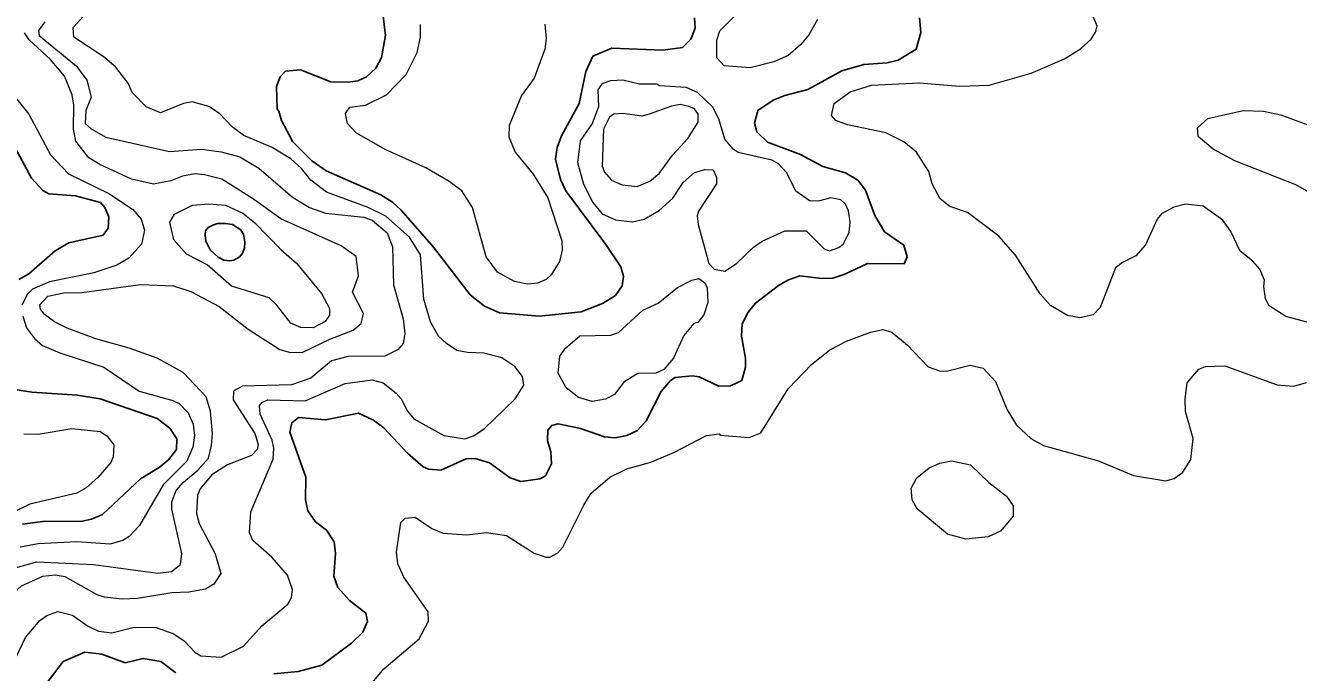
# Model space of a CAD drawing. Extents: x 673.6 to 698.9, y 7012 to 7040.1.
# Drawn here: x 683.554 to 685.993, y 7019.584 to 7020.824 of the extents above; entities that cross this region are included whole.
import ezdxf

# ---------------------------------------------------------------- set-up
doc = ezdxf.new("R2010")
doc.units = 0
doc.header["$LTSCALE"] = 0.032
doc.layers.add('1', color=7, linetype='Continuous', lineweight=25)
doc.layers.add('2', color=7, linetype='Continuous', lineweight=13)

msp = doc.modelspace()

# ---------------------------------------------------------------- linework, layer by layer
at = {"layer": '1'}
for points in [[(684.2381, 7020.8467), (684.2437, 7020.8046), (684.2359, 7020.7623), (684.2248, 7020.7419), (684.207, 7020.7256), (684.1907, 7020.7181), (684.1718, 7020.7151), (684.1386, 7020.7158), (684.0806, 7020.7392), (684.0521, 7020.7366), (684.0415, 7020.7257), (684.0348, 7020.7072), (684.0358, 7020.6634), (684.0392, 7020.66), (684.0439, 7020.6416), (684.0657, 7020.6012), (684.1023, 7020.5644), (684.1295, 7020.5455), (684.2344, 7020.4995), (684.2568, 7020.4856), (684.2736, 7020.4703), (684.3352, 7020.3988), (684.4056, 7020.308), (684.433, 7020.2859), (684.4619, 7020.2734), (684.5383, 7020.2669), (684.6184, 7020.2749), (684.6591, 7020.2909), (684.6842, 7020.3064), (684.6972, 7020.3252), (684.6997, 7020.3428)], [(684.5694, 7020.5676), (684.5722, 7020.59), (684.5808, 7020.6123), (684.6143, 7020.6745), (684.6273, 7020.736), (684.641, 7020.765), (684.6769, 7020.7804), (684.7748, 7020.7764), (684.8123, 7020.7818), (684.8287, 7020.7977), (684.8369, 7020.819), (684.8354, 7020.8388)], [(685.2666, 7020.8382), (685.2693, 7020.8104), (685.2605, 7020.7785), (685.2257, 7020.7575), (685.2048, 7020.7526), (685.1601, 7020.7492), (685.1177, 7020.737), (685.0524, 7020.7011), (685.0088, 7020.69), (684.9859, 7020.6809), (684.9568, 7020.6609), (684.9505, 7020.6366), (684.9549, 7020.62), (684.9753, 7020.6005), (685.0384, 7020.5766), (685.0815, 7020.5535), (685.1251, 7020.5414), (685.1485, 7020.5273), (685.1633, 7020.5084)], [(683.5411, 7020.3369), (683.56, 7020.3482), (683.6107, 7020.3923), (683.6367, 7020.4077), (683.7024, 7020.4219), (683.7118, 7020.4358), (683.7136, 7020.4574), (683.7057, 7020.4752), (683.6972, 7020.4848), (683.6496, 7020.4977), (683.5985, 7020.501), (683.587, 7020.508), (683.5653, 7020.5312), (683.5294, 7020.5975)], [(684.6997, 7020.3428), (684.6944, 7020.3613), (684.6659, 7020.4044), (684.5888, 7020.5072), (684.5788, 7020.529), (684.5694, 7020.5676)], [(685.1633, 7020.5084), (685.1812, 7020.4595), (685.1995, 7020.4288), (685.2365, 7020.4028), (685.2428, 7020.3803), (685.2369, 7020.367)], [(685.2369, 7020.367), (685.167, 7020.3679), (685.1234, 7020.3472), (685.1008, 7020.34), (685.0792, 7020.3392), (685.0371, 7020.344), (685.0154, 7020.3366), (684.9967, 7020.3259), (684.9525, 7020.2918), (684.938, 7020.2747), (684.9269, 7020.2524), (684.9258, 7020.2286), (684.9332, 7020.1863), (684.9333, 7020.1694), (684.9262, 7020.1435), (684.9045, 7020.1333), (684.8823, 7020.133), (684.8444, 7020.1509), (684.8309, 7020.1526), (684.7982, 7020.1491), (684.7895, 7020.1435), (684.7716, 7020.1225), (684.743, 7020.0665), (684.7263, 7020.0476), (684.706, 7020.0383), (684.6834, 7020.0335), (684.6629, 7020.0357), (684.6173, 7020.0516), (684.5741, 7020.0608), (684.562, 7020.0575), (684.5544, 7020.0486), (684.5536, 7020.0286), (684.5601, 7020.0071), (684.5616, 7019.9842), (684.55, 7019.9611), (684.5397, 7019.9551), (684.5026, 7019.9502), (684.4826, 7019.9573), (684.4426, 7019.9856), (684.4155, 7019.994), (684.3982, 7019.9936), (684.3497, 7019.9719), (684.326, 7019.9737), (684.3155, 7019.978), (684.2856, 7020.0041), (684.2404, 7020.0531), (684.2203, 7020.0677), (684.1917, 7020.0811), (684.1283, 7020.068), (684.0767, 7020.0726), (684.0637, 7020.0626), (684.0599, 7020.0449), (684.0906, 7019.9587), (684.0901, 7019.9152), (684.0949, 7019.8941), (684.1096, 7019.8727), (684.1303, 7019.8567), (684.145, 7019.8346), (684.1475, 7019.8123), (684.1444, 7019.7688), (684.1524, 7019.747), (684.1744, 7019.7224), (684.2058, 7019.698), (684.2091, 7019.6818), (684.1999, 7019.6617), (684.1783, 7019.6401), (684.1212, 7019.598), (684.0763, 7019.5858), (684.0296, 7019.5813)], [(683.5478, 7019.8682), (683.5917, 7019.874), (683.6595, 7019.8733), (683.68, 7019.8779), (683.7011, 7019.887), (683.7738, 7019.9553), (683.8101, 7019.977), (683.8277, 7019.9914), (683.8428, 7020.0113), (683.8434, 7020.0321), (683.8302, 7020.0525), (683.8062, 7020.0709), (683.6969, 7020.1083), (683.6529, 7020.1156), (683.5658, 7020.1213), (683.5248, 7020.1276)], [(683.8416, 7019.5834), (683.8131, 7019.6052), (683.7791, 7019.6109), (683.7449, 7019.603), (683.7002, 7019.6193), (683.6674, 7019.6233), (683.6259, 7019.6052), (683.5728, 7019.5355)]]:
    msp.add_lwpolyline(points, dxfattribs=at)
msp.add_lwpolyline([(683.9504, 7020.4424), (683.9369, 7020.4446), (683.9218, 7020.4446), (683.9124, 7020.4412), (683.9034, 7020.4371), (683.8983, 7020.4305), (683.8978, 7020.4223), (683.899, 7020.4104), (683.9075, 7020.3939), (683.923, 7020.3801), (683.9335, 7020.374), (683.9451, 7020.3728), (683.9526, 7020.3745), (683.9643, 7020.3803), (683.9696, 7020.3873), (683.973, 7020.3975), (683.9737, 7020.4089), (683.9711, 7020.4242), (683.966, 7020.4325)], close=True, dxfattribs=at)
at = {"layer": '2'}
for points in [[(684.0562, 7019.7152), (684.0632, 7019.7278), (684.0655, 7019.7435), (684.0555, 7019.7705), (684.0265, 7019.8044), (683.9893, 7019.8369), (683.9831, 7019.8521), (683.9856, 7019.8918), (684.0285, 7019.993), (684.0292, 7020.0141), (684.0262, 7020.0295), (684.0036, 7020.079), (684.0022, 7020.095), (684.0063, 7020.1014), (684.0179, 7020.1064), (684.0897, 7020.105), (684.1661, 7020.1379), (684.2178, 7020.1452), (684.2387, 7020.139), (684.264, 7020.1192), (684.2733, 7020.1082), (684.2853, 7020.085), (684.2978, 7020.0699), (684.3555, 7020.0381), (684.3954, 7020.0319), (684.4122, 7020.0376), (684.4325, 7020.0512), (684.4921, 7020.1084), (684.5083, 7020.1344), (684.5061, 7020.1511), (684.4914, 7020.1704), (684.4663, 7020.1868), (684.4323, 7020.1961), (684.4004, 7020.197), (684.3804, 7020.2014), (684.3603, 7020.2144), (684.3451, 7020.2288), (684.3298, 7020.256), (684.317, 7020.2994), (684.3103, 7020.3847), (684.2895, 7020.4183), (684.244, 7020.4583), (684.2103, 7020.4754), (684.1307, 7020.5047), (684.1005, 7020.5276), (684.0825, 7020.5498), (684.0624, 7020.5682), (684.0261, 7020.5901), (683.9722, 7020.613), (683.9504, 7020.6293), (683.9257, 7020.6555), (683.9051, 7020.6686), (683.8731, 7020.6777), (683.8562, 7020.6744), (683.8126, 7020.6565), (683.7847, 7020.668), (683.7583, 7020.6956), (683.7505, 7020.7132), (683.7263, 7020.7448), (683.7025, 7020.7646), (683.6466, 7020.8017), (683.645, 7020.8199), (683.6835, 7020.8622)], [(683.5907, 7020.8307), (683.5789, 7020.8145), (683.5797, 7020.8046), (683.6512, 7020.7459), (683.671, 7020.7188), (683.6793, 7020.6867), (683.6693, 7020.6609), (683.6678, 7020.6361), (683.6795, 7020.6257), (683.7078, 7020.6101), (683.8297, 7020.5823), (683.8909, 7020.5866), (683.9287, 7020.5816), (683.9646, 7020.5721), (684.0005, 7020.5503), (684.0656, 7020.4947), (684.098, 7020.4749), (684.1283, 7020.464), (684.2018, 7020.4566), (684.2181, 7020.4508), (684.2469, 7020.4264), (684.2569, 7020.3999), (684.2586, 7020.3269), (684.2774, 7020.2619), (684.2807, 7020.233), (684.2775, 7020.2146), (684.2679, 7020.2033), (684.2422, 7020.1904), (684.1718, 7020.1895), (684.1398, 7020.1814), (684.1002, 7020.1478), (684.0632, 7020.1356), (683.9691, 7020.1329), (683.9523, 7020.1233), (683.9519, 7020.1067), (683.9931, 7020.0424), (683.9996, 7020.0209), (683.9976, 7020.0117), (683.987, 7019.9997)], [(684.5485, 7020.8266), (684.551, 7020.7989), (684.5486, 7020.7783), (684.5281, 7020.7232), (684.5041, 7020.6897), (684.4806, 7020.632), (684.4797, 7020.6104), (684.4919, 7020.5811), (684.5262, 7020.5389), (684.5543, 7020.4936), (684.5815, 7020.4114), (684.5822, 7020.3934), (684.577, 7020.3714), (684.5611, 7020.3463), (684.5512, 7020.3374), (684.5349, 7020.3299), (684.5156, 7020.3281), (684.4908, 7020.3335), (684.458, 7020.351), (684.4361, 7020.3807), (684.4101, 7020.4753), (684.3896, 7020.5073), (684.3656, 7020.5252), (684.3208, 7020.5509), (684.2441, 7020.5858), (684.1877, 7020.6174), (684.1707, 7020.6359), (684.1666, 7020.6552), (684.1751, 7020.6672), (684.2053, 7020.6713), (684.2456, 7020.6912), (684.2828, 7020.7297), (684.304, 7020.7721), (684.3103, 7020.8013), (684.3104, 7020.8256)], [(685.0712, 7020.8356), (685.0545, 7020.8057), (685.0387, 7020.7865), (685.0151, 7020.7662), (684.9877, 7020.7539), (684.9422, 7020.7428), (684.8925, 7020.7467), (684.8783, 7020.7619), (684.8781, 7020.7956), (684.8841, 7020.8137), (684.9167, 7020.8464)], [(685.6069, 7020.8227), (685.5974, 7020.846)], [(683.6748, 7020.5703), (683.6502, 7020.6023), (683.6456, 7020.6252), (683.6463, 7020.6715), (683.6432, 7020.6913), (683.6282, 7020.727), (683.6017, 7020.7584), (683.5605, 7020.7963), (683.5519, 7020.8098)], [(685.4804, 7020.7325), (685.5446, 7020.7599), (685.5748, 7020.7792), (685.5953, 7020.7974), (685.6041, 7020.8113), (685.6069, 7020.8227)], [(686.0237, 7020.2518), (685.9683, 7020.2661), (685.9366, 7020.2866), (685.9294, 7020.2999), (685.926, 7020.324), (685.9274, 7020.3361), (685.9184, 7020.3572), (685.9053, 7020.372), (685.881, 7020.3916), (685.8628, 7020.4291), (685.8478, 7020.4509), (685.8101, 7020.4774), (685.7763, 7020.4812), (685.7539, 7020.4758), (685.7304, 7020.4632), (685.7219, 7020.453), (685.6995, 7020.4039), (685.6808, 7020.3824), (685.6554, 7020.3699), (685.642, 7020.3595), (685.6129, 7020.2834), (685.5996, 7020.2694), (685.5739, 7020.2636), (685.5504, 7020.2679), (685.5178, 7020.2871), (685.4977, 7020.3099), (685.4506, 7020.3837), (685.4183, 7020.4202), (685.3586, 7020.4658), (685.325, 7020.4769), (685.3059, 7020.4917), (685.2909, 7020.5205), (685.2847, 7020.5439), (685.2608, 7020.581), (685.2366, 7020.6008), (685.2022, 7020.6184), (685.1285, 7020.6334), (685.1065, 7020.642), (685.0977, 7020.6517), (685.1034, 7020.6743), (685.1337, 7020.6966), (685.1745, 7020.7096), (685.2667, 7020.7139), (685.3435, 7020.7073), (685.4001, 7020.7098), (685.4804, 7020.7325)], [(683.5032, 7020.7244), (683.5604, 7020.6542), (683.6018, 7020.5761), (683.6363, 7020.5398), (683.7137, 7020.5018), (683.7587, 7020.4718), (683.7751, 7020.4527), (683.7819, 7020.4317), (683.7761, 7020.4046), (683.7515, 7020.3778), (683.7289, 7020.3648), (683.6847, 7020.35), (683.5999, 7020.3329), (683.5672, 7020.3184), (683.5578, 7020.3093), (683.547, 7020.2879)], [(686.0163, 7020.5028), (685.9873, 7020.5187), (685.8706, 7020.5648), (685.8293, 7020.5868), (685.8004, 7020.6111), (685.7994, 7020.628), (685.819, 7020.6458), (685.8864, 7020.6612), (685.9256, 7020.6597), (685.9589, 7020.6527), (686.016, 7020.6318)], [(683.8547, 7020.5351), (683.8323, 7020.526), (683.7992, 7020.52), (683.7567, 7020.5297), (683.6963, 7020.5573), (683.6748, 7020.5703)], [(683.5341, 7019.7845), (683.5757, 7019.7959), (683.6841, 7019.7912), (683.8071, 7019.7747), (683.8335, 7019.7778), (683.8509, 7019.7913), (683.8534, 7019.812), (683.8338, 7019.8971), (683.8338, 7019.9112), (683.8421, 7019.9332), (683.8562, 7019.9491), (683.8841, 7019.9721), (683.9043, 7019.995), (683.9102, 7020.019), (683.9117, 7020.0424), (683.9083, 7020.0852), (683.8996, 7020.1125), (683.8561, 7020.1589), (683.806, 7020.1862), (683.7522, 7020.2058), (683.6885, 7020.2237), (683.6335, 7020.2437), (683.6092, 7020.2559), (683.5899, 7020.2699), (683.5822, 7020.2805), (683.5815, 7020.2886), (683.5968, 7020.3055), (683.627, 7020.3113), (683.6619, 7020.3121), (683.7738, 7020.3276), (683.8374, 7020.3252), (683.8705, 7020.3142), (683.9248, 7020.2853), (683.9804, 7020.2421), (684.0408, 7020.2028), (684.0614, 7020.197), (684.0848, 7020.1978), (684.1367, 7020.223), (684.1814, 7020.2402), (684.197, 7020.253), (684.201, 7020.2722), (684.1804, 7020.3128), (684.192, 7020.3441), (684.1872, 7020.3814), (684.1588, 7020.4018), (684.043, 7020.4533), (683.9884, 7020.4925), (683.9299, 7020.5292), (683.8965, 7020.538), (683.8785, 7020.5396), (683.8547, 7020.5351)], [(683.5485, 7020.2668), (683.5556, 7020.2445)], [(683.5556, 7020.2445), (683.571, 7020.2238), (683.5864, 7020.2106), (683.6195, 7020.1965), (683.7038, 7020.169), (683.7716, 7020.1229)], [(684.6233, 7019.9049), (684.6378, 7019.9276), (684.673, 7019.9586), (684.7061, 7019.9741), (684.7517, 7019.9872), (684.7961, 7020.006), (684.8585, 7020.0382), (684.8827, 7020.0415), (684.8848, 7020.039), (684.9403, 7020.0343), (684.9624, 7020.0432), (685.0148, 7020.1274), (685.0596, 7020.1745), (685.0951, 7020.2027), (685.1264, 7020.2191), (685.1724, 7020.2362), (685.1962, 7020.2413), (685.2134, 7020.2363), (685.2436, 7020.2112), (685.2834, 7020.1699), (685.3051, 7020.162), (685.3182, 7020.1617), (685.3638, 7020.1731), (685.3884, 7020.1674), (685.4121, 7020.142), (685.4346, 7020.0874), (685.4526, 7020.0582), (685.4801, 7020.0328), (685.5044, 7020.019), (685.6095, 7019.9896), (685.6765, 7019.9615), (685.7384, 7019.9516), (685.7545, 7019.9557), (685.7714, 7019.968), (685.7862, 7019.9924), (685.7911, 7020.0323), (685.7764, 7020.0841), (685.7756, 7020.1078), (685.7796, 7020.1391), (685.8017, 7020.1653), (685.8145, 7020.1706), (685.8516, 7020.1715), (685.9517, 7020.1351), (685.9837, 7020.1327), (686.0079, 7020.1397)], [(683.7716, 7020.1229), (683.8358, 7020.1053), (683.8482, 7020.0994), (683.8657, 7020.0819), (683.8748, 7020.0597), (683.8772, 7020.0385), (683.8745, 7020.0158), (683.8631, 7019.9888), (683.8178, 7019.9435), (683.7724, 7019.8659), (683.7523, 7019.8445), (683.7399, 7019.8371), (683.7158, 7019.8303), (683.6522, 7019.8345), (683.5777, 7019.8305), (683.5432, 7019.8241)], [(683.5503, 7020.0417), (683.5783, 7020.041), (683.6423, 7020.0515), (683.6967, 7020.0458), (683.7098, 7020.0379), (683.7227, 7020.0201), (683.7219, 7019.9977), (683.717, 7019.9868), (683.6921, 7019.9576), (683.6702, 7019.938), (683.6523, 7019.928), (683.5622, 7019.9068), (683.5014, 7019.8772)], [(683.987, 7019.9997), (683.9407, 7019.9818), (683.911, 7019.9627), (683.8882, 7019.9359), (683.8833, 7019.9241), (683.8814, 7019.8888)], [(684.5286, 7019.8126), (684.5512, 7019.8051), (684.5585, 7019.8054), (684.5735, 7019.8135), (684.5835, 7019.824), (684.6233, 7019.9049)], [(683.8814, 7019.8888), (683.8862, 7019.8695), (683.9168, 7019.8113), (683.928, 7019.7741), (683.9145, 7019.7536), (683.8985, 7019.744), (683.8667, 7019.7381), (683.8338, 7019.7367), (683.7686, 7019.7262), (683.7391, 7019.7244), (683.7049, 7019.7284), (683.6912, 7019.7332), (683.6299, 7019.7672), (683.6106, 7019.7704), (683.5864, 7019.7682), (683.5455, 7019.7495), (683.4966, 7019.7061), (683.4668, 7019.622), (683.4493, 7019.5959), (683.4038, 7019.5778)], [(684.2122, 7019.5575), (684.2402, 7019.5911), (684.3078, 7019.6489), (684.3256, 7019.6827), (684.325, 7019.7006), (684.2787, 7019.7666), (684.2672, 7019.7921), (684.2644, 7019.8145), (684.2727, 7019.8716), (684.2809, 7019.8798), (684.3006, 7019.8818), (684.3321, 7019.8601), (684.3537, 7019.8514), (684.3995, 7019.8477), (684.4368, 7019.8526), (684.4754, 7019.8468), (684.5286, 7019.8126)], [(683.878, 7019.6234), (683.8899, 7019.616), (683.9287, 7019.6136), (683.9713, 7019.6346), (684.0065, 7019.6738), (684.0562, 7019.7152)], [(683.5181, 7019.5757), (683.554, 7019.6512), (683.5812, 7019.6839), (683.5945, 7019.6932), (683.6159, 7019.7013), (683.6435, 7019.694), (683.6723, 7019.6737), (683.6935, 7019.6634), (683.719, 7019.6604), (683.7622, 7019.6711), (683.8038, 7019.6703), (683.8377, 7019.6583), (683.8586, 7019.6445), (683.878, 7019.6234)]]:
    msp.add_lwpolyline(points, dxfattribs=at)
for points in [[(684.8424, 7020.4427), (684.863, 7020.3681), (684.8729, 7020.3572), (684.8934, 7020.3532), (684.916, 7020.3677), (684.9488, 7020.3991), (684.9652, 7020.4103), (685.0085, 7020.4302), (685.0496, 7020.4303), (685.0841, 7020.3961), (685.0941, 7020.3919), (685.112, 7020.3982), (685.1202, 7020.4046), (685.132, 7020.4274), (685.1336, 7020.4467), (685.1304, 7020.4687), (685.1248, 7020.4818), (685.1157, 7020.4897), (685.0967, 7020.4935), (685.0749, 7020.4879), (685.0573, 7020.4872), (685.0298, 7020.5066), (685.0121, 7020.5413), (684.9956, 7020.5593), (684.9834, 7020.566), (684.9192, 7020.5805), (684.9096, 7020.5871), (684.8938, 7020.6058), (684.8821, 7020.6451), (684.8709, 7020.6675), (684.8412, 7020.6957), (684.8198, 7020.7049), (684.7684, 7020.7081), (684.7635, 7020.7113), (684.7303, 7020.7114), (684.6982, 7020.7188), (684.6745, 7020.7178), (684.6579, 7020.7119), (684.6506, 7020.7004), (684.6513, 7020.6679), (684.6394, 7020.636), (684.6162, 7020.6028), (684.6111, 7020.5614), (684.6228, 7020.5196), (684.6405, 7020.4844), (684.6584, 7020.463), (684.6843, 7020.4512), (684.7166, 7020.4477), (684.739, 7020.4525), (684.7678, 7020.4694), (684.7943, 7020.4929), (684.814, 7020.523), (684.8352, 7020.5419), (684.8556, 7020.5477), (684.8712, 7020.547), (684.8777, 7020.533), (684.8774, 7020.5207), (684.8432, 7020.4679), (684.8405, 7020.4594)], [(684.8428, 7020.6387), (684.8426, 7020.654), (684.8353, 7020.6644), (684.8247, 7020.6685), (684.8078, 7020.6725), (684.7913, 7020.6695), (684.7489, 7020.6539), (684.7344, 7020.6498), (684.6982, 7020.6555), (684.681, 7020.654), (684.6729, 7020.6479), (684.6611, 7020.6253), (684.6588, 7020.554), (684.6633, 7020.5426), (684.6764, 7020.5273), (684.6969, 7020.5183), (684.7258, 7020.5152), (684.7497, 7020.5256), (684.7679, 7020.5405), (684.7936, 7020.5757), (684.8226, 7020.607)], [(684.0435, 7020.3938), (684.0731, 7020.3684), (684.1211, 7020.3106), (684.1361, 7020.2816), (684.1359, 7020.2691), (684.1279, 7020.257), (684.1046, 7020.2446), (684.0813, 7020.2451), (684.0619, 7020.2532), (684.0348, 7020.2885), (684.0204, 7020.3022), (683.9481, 7020.3246), (683.902, 7020.3654), (683.8619, 7020.3859), (683.8378, 7020.4132), (683.8305, 7020.4469), (683.8389, 7020.4624), (683.8736, 7020.4796), (683.9049, 7020.4822), (683.9372, 7020.4796), (683.9701, 7020.464), (683.9926, 7020.4464)], [(684.6747, 7020.2302), (684.6896, 7020.2355), (684.7365, 7020.2787), (684.7659, 7020.2916), (684.8029, 7020.3218), (684.8301, 7020.3357), (684.8441, 7020.3391), (684.8554, 7020.3305), (684.8597, 7020.3215), (684.8609, 7020.2932), (684.8535, 7020.2695), (684.8416, 7020.2545), (684.8345, 7020.2526), (684.8153, 7020.2296), (684.7953, 7020.1866), (684.7765, 7020.1646), (684.7613, 7020.1578), (684.727, 7020.1569), (684.7003, 7020.1407), (684.682, 7020.1167), (684.6647, 7020.108), (684.6395, 7020.1033), (684.6132, 7020.1109), (684.5896, 7020.1294), (684.5742, 7020.1577), (684.5772, 7020.1903), (684.5881, 7020.2058), (684.6155, 7020.229)], [(685.3996, 7019.9483), (685.4333, 7019.9219), (685.4461, 7019.9037), (685.4459, 7019.8837), (685.4219, 7019.8548), (685.398, 7019.8443), (685.3553, 7019.8396), (685.3203, 7019.849), (685.2619, 7019.8979), (685.2527, 7019.9148), (685.2506, 7019.9373), (685.2615, 7019.9571), (685.2852, 7019.9766), (685.3058, 7019.9853), (685.3277, 7019.9898), (685.3645, 7019.9819)]]:
    msp.add_lwpolyline(points, close=True, dxfattribs=at)

doc.saveas('drawing.dxf')
